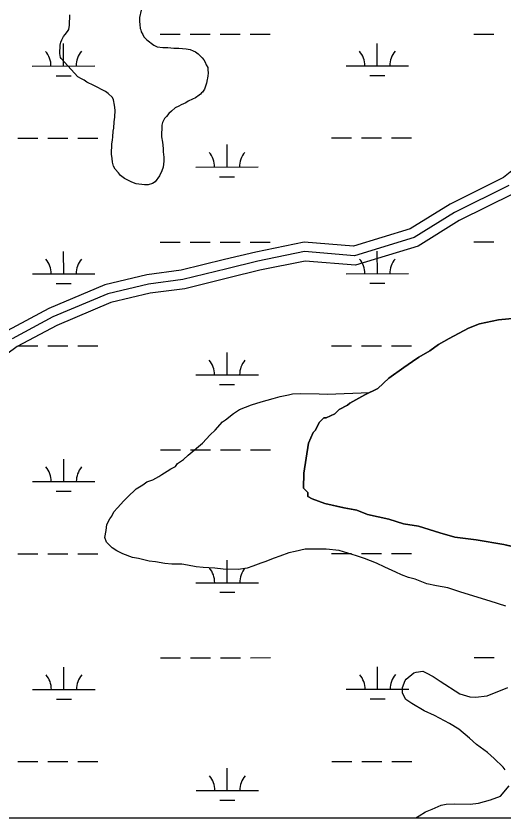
# Model space of a CAD drawing. Extents: x 3279314 to 3317160, y 734079 to 759431.
# Drawn here: x 3295145 to 3295926, y 739456 to 740746 of the extents above; entities that cross this region are included whole.
import ezdxf

# ---------------------------------------------------------------- set-up
doc = ezdxf.new("R2010")
doc.units = 0
for name, color, linetype in [('V-GRID-FRAM', 7, 'Continuous'), ('V-ROAD-CNTR', 7, 'Continuous'), ('V-SITE-VEGE', 7, 'Continuous'), ('V-TOPO-SHOR', 7, 'Continuous'), ('V-WETL-SWMP', 7, 'Continuous')]:
    doc.layers.add(name, color=color, linetype=linetype)

msp = doc.modelspace()

# ---------------------------------------------------------------- linework, layer by layer
at = {"layer": 'V-GRID-FRAM'}
msp.add_lwpolyline([(3283455.7, 757641.4), (3314923.7, 757657.4), (3314940.9, 739471.9), (3283457, 739455.9), (3283455.7, 757641.4)], dxfattribs=at)
at = {"layer": 'V-ROAD-CNTR'}
for points in [[(3296002.6, 740549.5), (3295925.4, 740487.4), (3295839.6, 740444.5), (3295776, 740405.2), (3295685.3, 740377.3), (3295606, 740383.9), (3295529, 740368.1), (3295478.7, 740356), (3295409.5, 740338.9), (3295354.3, 740331.5), (3295287.6, 740315.7), (3295197.9, 740277.7), (3295131, 740242.2)], [(3295933.6, 740474.7), (3295846.9, 740431.4), (3295782.2, 740391.4), (3295686.9, 740362.1), (3295606.9, 740368.8), (3295532.3, 740353.4), (3295482.3, 740341.4), (3295412.3, 740324.1), (3295357, 740316.8), (3295292.3, 740301.4), (3295204.3, 740264.1), (3295139, 740229.4)], [(3295933.6, 740474.7), (3295846.9, 740431.4), (3295782.2, 740391.4), (3295686.9, 740362.1), (3295606.9, 740368.8), (3295532.3, 740353.4), (3295482.3, 740341.4), (3295412.3, 740324.1), (3295357, 740316.8), (3295292.3, 740301.4), (3295204.3, 740264.1), (3295139, 740229.4)], [(3295941.7, 740462), (3295854.2, 740418.3), (3295788.5, 740377.7), (3295688.6, 740346.9), (3295607.8, 740353.6), (3295535.5, 740338.8), (3295485.8, 740326.9), (3295415.1, 740309.3), (3295359.7, 740302), (3295297, 740287.1), (3295210.8, 740250.6), (3295147, 740216.7), (3295078.3, 740166)]]:
    msp.add_lwpolyline(points, dxfattribs=at)
at = {"layer": 'V-SITE-VEGE'}
for p, q in [((3295345.4, 740755.4), (3295342.9, 740743.7)), ((3295231, 740731), (3295231.3, 740747.6)), ((3295342.9, 740743.7), (3295342.7, 740737)), ((3295229.5, 740724.4), (3295231, 740731)), ((3295342.7, 740737), (3295343.6, 740732.3)), ((3295343.6, 740732.3), (3295344, 740726.1)), ((3295221.2, 740713.2), (3295224.1, 740716.5)), ((3295224.1, 740716.5), (3295227.5, 740721.1)), ((3295227.5, 740721.1), (3295229.5, 740724.4)), ((3295344, 740726.1), (3295344.9, 740723.8)), ((3295344.9, 740723.8), (3295345.3, 740720.4)), ((3295345.3, 740720.4), (3295348, 740716.1)), ((3295348, 740716.1), (3295349.9, 740712.8)), ((3295215.8, 740699.1), (3295216.8, 740703.8)), ((3295216.8, 740703.8), (3295218.8, 740707.6)), ((3295218.8, 740707.6), (3295221.2, 740713.2)), ((3295349.9, 740712.8), (3295354.5, 740707.5)), ((3295354.5, 740707.5), (3295365.7, 740699.3)), ((3295215.5, 740685.9), (3295215.8, 740699.1)), ((3295365.7, 740699.3), (3295370.9, 740696.8)), ((3295370.9, 740696.8), (3295380.3, 740695.7)), ((3295380.3, 740695.7), (3295387.9, 740695.6)), ((3295387.9, 740695.6), (3295397.8, 740694.4)), ((3295397.8, 740694.4), (3295405.8, 740694.3)), ((3295405.8, 740694.3), (3295417.6, 740693.6)), ((3295417.6, 740693.6), (3295423.8, 740692.1)), ((3295423.8, 740692.1), (3295428.9, 740690.1)), ((3295428.9, 740690.1), (3295432.2, 740688.6)), ((3295432.2, 740688.6), (3295436.9, 740685.2)), ((3295216.4, 740679.7), (3295215.5, 740685.9)), ((3295217.3, 740677.8), (3295216.4, 740679.7)), ((3295244.2, 740648.5), (3295217.3, 740677.8)), ((3295436.9, 740685.2), (3295442.9, 740679)), ((3295442.9, 740679), (3295445.7, 740675.6)), ((3295445.7, 740675.6), (3295448, 740671.8)), ((3295448, 740671.8), (3295449.3, 740668)), ((3295449.3, 740668), (3295452.1, 740663.7)), ((3295452.1, 740663.7), (3295452, 740660.3)), ((3295452.3, 740649.9), (3295451.8, 740646.2)), ((3295452, 740660.3), (3295452.4, 740654.2)), ((3295452.4, 740654.2), (3295452.3, 740649.9)), ((3295249.8, 740645.1), (3295244.2, 740648.5)), ((3295254.5, 740643.1), (3295249.8, 740645.1)), ((3295258.7, 740640.2), (3295254.5, 740643.1)), ((3295269.5, 740634.8), (3295258.7, 740640.2)), ((3295450.2, 740638.2), (3295446.7, 740628.8)), ((3295450.8, 740644.3), (3295450.2, 740638.2)), ((3295451.8, 740646.2), (3295450.8, 740644.3)), ((3295288.2, 740625), (3295269.5, 740634.8)), ((3295292.9, 740621.6), (3295288.2, 740625)), ((3295443.8, 740624.1), (3295441.9, 740622.7)), ((3295446.7, 740628.8), (3295443.8, 740624.1)), ((3295299.4, 740615.3), (3295292.9, 740621.6)), ((3295301.2, 740611.5), (3295299.4, 740615.3)), ((3295303, 740603.4), (3295301.2, 740611.5)), ((3295427.5, 740613), (3295420.8, 740609.4)), ((3295432.3, 740614.8), (3295427.5, 740613)), ((3295438.5, 740619), (3295432.3, 740614.8)), ((3295440.4, 740620.8), (3295438.5, 740619)), ((3295441.9, 740622.7), (3295440.4, 740620.8)), ((3295303.8, 740595.4), (3295303, 740603.4)), ((3295399.8, 740598.9), (3295394.1, 740593.8)), ((3295405.6, 740601.6), (3295399.8, 740598.9)), ((3295409.4, 740603.9), (3295405.6, 740601.6)), ((3295417, 740607.1), (3295409.4, 740603.9)), ((3295420.8, 740609.4), (3295417, 740607.1)), ((3295303.6, 740584), (3295303.8, 740595.4)), ((3295389.7, 740589.6), (3295385.9, 740584.9)), ((3295394.1, 740593.8), (3295389.7, 740589.6)), ((3295301.8, 740566.6), (3295302.5, 740576.5)), ((3295302.5, 740576.5), (3295303.6, 740584)), ((3295379.6, 740575.6), (3295378.5, 740571.3)), ((3295383, 740581.7), (3295379.6, 740575.6)), ((3295385.9, 740584.9), (3295383, 740581.7)), ((3295300.2, 740552.4), (3295300.8, 740561.4)), ((3295300.8, 740561.4), (3295301.8, 740566.6)), ((3295378.5, 740571.3), (3295378.2, 740552.4)), ((3295298.5, 740541.1), (3295299.6, 740547.2)), ((3295299.6, 740547.2), (3295300.2, 740552.4)), ((3295378.2, 740552.4), (3295379.5, 740543.9)), ((3295298.2, 740525), (3295298.5, 740541.1)), ((3295379.5, 740543.9), (3295380.3, 740539.1)), ((3295380.3, 740539.1), (3295380.7, 740533.5)), ((3295299.1, 740517.9), (3295298.2, 740525)), ((3295380.7, 740533.5), (3295380.6, 740528.7)), ((3295380.6, 740528.7), (3295381.9, 740520.2)), ((3295299.4, 740512.2), (3295299.1, 740517.9)), ((3295301.2, 740505.6), (3295299.4, 740512.2)), ((3295381.8, 740513.6), (3295380.6, 740504.1)), ((3295381.9, 740520.2), (3295381.8, 740513.6)), ((3295304, 740500.8), (3295301.2, 740505.6)), ((3295309.1, 740495), (3295304, 740500.8)), ((3295312.3, 740490.7), (3295309.1, 740495)), ((3295378.6, 740498), (3295374.7, 740490)), ((3295380.6, 740504.1), (3295378.6, 740498)), ((3295318.8, 740485.9), (3295312.3, 740490.7)), ((3295323, 740483.9), (3295318.8, 740485.9)), ((3295329.6, 740480.5), (3295323, 740483.9)), ((3295374.7, 740490), (3295367.9, 740480.2)), ((3295333.4, 740479), (3295329.6, 740480.5)), ((3295337.6, 740477.5), (3295333.4, 740479)), ((3295350.8, 740475.8), (3295337.6, 740477.5)), ((3295356.5, 740475.7), (3295350.8, 740475.8)), ((3295363.6, 740478), (3295356.5, 740475.7)), ((3295367.9, 740480.2), (3295363.6, 740478)), ((3295869.3, 740246.4), (3295886.5, 740253)), ((3295886.5, 740253), (3295917.4, 740259.4)), ((3295917.4, 740259.4), (3295944.8, 740262.4)), ((3295838.3, 740229.8), (3295869.3, 740246.4)), ((3295821, 740219.8), (3295838.3, 740229.8)), ((3295807.2, 740209.7), (3295821, 740219.8)), ((3295779.5, 740193), (3295789.9, 740199.7)), ((3295789.9, 740199.7), (3295807.2, 740209.7)), ((3295765.7, 740183), (3295779.5, 740193)), ((3295741.5, 740166.2), (3295765.7, 740183)), ((3295724.1, 740149.4), (3295741.5, 740166.2)), ((3295711, 740143), (3295724.1, 740149.4)), ((3295556.6, 740133.6), (3295567.8, 740136.6)), ((3295567.8, 740136.6), (3295581.4, 740139.6)), ((3295581.4, 740139.6), (3295587.8, 740141.1)), ((3295587.8, 740141.1), (3295600.6, 740141.7)), ((3295600.6, 740141.7), (3295630.1, 740141.3)), ((3295630.1, 740141.3), (3295643.6, 740140.3)), ((3295643.6, 740140.3), (3295711, 740143)), ((3295502.9, 740116), (3295522.1, 740123.7)), ((3295522.1, 740123.7), (3295537.3, 740128.3)), ((3295537.3, 740128.3), (3295556.6, 740133.6)), ((3295480.3, 740099.6), (3295493.2, 740109.8)), ((3295493.2, 740109.8), (3295502.9, 740116)), ((3295464.1, 740083.1), (3295475.4, 740096.5)), ((3295475.4, 740096.5), (3295480.3, 740099.6)), ((3295456, 740075.2), (3295464.1, 740083.1)), ((3295443.8, 740061.9), (3295456, 740075.2)), ((3295420.4, 740043.1), (3295443.8, 740061.9)), ((3295403.4, 740029.7), (3295413.1, 740036)), ((3295413.1, 740036), (3295420.4, 740043.1)), ((3295387.3, 740017.2), (3295393, 740021.1)), ((3295393, 740021.1), (3295400.2, 740025)), ((3295400.2, 740025), (3295403.4, 740029.7)), ((3295364, 740003.2), (3295373.6, 740008.6)), ((3295373.6, 740008.6), (3295378.5, 740011.8)), ((3295378.5, 740011.8), (3295387.3, 740017.2)), ((3295337.4, 739989.2), (3295347.9, 739995.5)), ((3295347.9, 739995.5), (3295354.3, 740000.1)), ((3295354.3, 740000.1), (3295364, 740003.2)), ((3295323.7, 739975.9), (3295337.4, 739989.2)), ((3295307.5, 739958.6), (3295318, 739969.6)), ((3295318, 739969.6), (3295323.7, 739975.9)), ((3295301.8, 739952.3), (3295307.5, 739958.6)), ((3295290.3, 739931.7), (3295295.2, 739941.2)), ((3295295.2, 739941.2), (3295298.5, 739945.1)), ((3295298.5, 739945.1), (3295301.8, 739952.3)), ((3295289.4, 739922.1), (3295290.3, 739931.7)), ((3295287.6, 739911), (3295289.4, 739922.1)), ((3295289.9, 739903.8), (3295287.6, 739911)), ((3295299.3, 739894.8), (3295289.9, 739903.8)), ((3295306.5, 739890), (3295299.3, 739894.8)), ((3295316, 739885), (3295306.5, 739890)), ((3295592.1, 739888.9), (3295581.7, 739886.7)), ((3295608.1, 739892.7), (3295592.1, 739888.9)), ((3295641.6, 739892.2), (3295608.1, 739892.7)), ((3295662.3, 739890.3), (3295641.6, 739892.2)), ((3295690.1, 739881.9), (3295662.3, 739890.3)), ((3295331.8, 739879.2), (3295316, 739885)), ((3295341.4, 739877.5), (3295331.8, 739879.2)), ((3295358.1, 739873.2), (3295341.4, 739877.5)), ((3295558.4, 739878.3), (3295543.1, 739872.1)), ((3295567.2, 739881.3), (3295558.4, 739878.3)), ((3295581.7, 739886.7), (3295567.2, 739881.3)), ((3295702.8, 739877.7), (3295690.1, 739881.9)), ((3295721.8, 739870.3), (3295702.8, 739877.7)), ((3295368.4, 739872.3), (3295358.1, 739873.2)), ((3295383.5, 739869.7), (3295368.4, 739872.3)), ((3295394.7, 739868.7), (3295383.5, 739869.7)), ((3295410.7, 739868.5), (3295394.7, 739868.7)), ((3295419.4, 739866.8), (3295410.7, 739868.5)), ((3295433.7, 739864.1), (3295419.4, 739866.8)), ((3295444.9, 739863.2), (3295433.7, 739864.1)), ((3295463.2, 739862.1), (3295444.9, 739863.2)), ((3295523.9, 739865.2), (3295515.1, 739862.2)), ((3295536.7, 739869.8), (3295523.9, 739865.2)), ((3295543.1, 739872.1), (3295536.7, 739869.8)), ((3295735.3, 739863.7), (3295721.8, 739870.3)), ((3295752.7, 739855.5), (3295735.3, 739863.7)), ((3295476.7, 739860.3), (3295463.2, 739862.1)), ((3295500.7, 739860), (3295476.7, 739860.3)), ((3295515.1, 739862.2), (3295500.7, 739860)), ((3295762.2, 739851.3), (3295752.7, 739855.5)), ((3295773.3, 739847.2), (3295762.2, 739851.3)), ((3295783.7, 739844.6), (3295773.3, 739847.2)), ((3295802.7, 739837.2), (3295783.7, 739844.6)), ((3295817.8, 739833.8), (3295802.7, 739837.2)), ((3295836.1, 739830.3), (3295817.8, 739833.8)), ((3295855.2, 739824.4), (3295836.1, 739830.3)), ((3295884.6, 739815.2), (3295855.2, 739824.4)), ((3295903.6, 739809.4), (3295884.6, 739815.2)), ((3295929, 739801), (3295903.6, 739809.4)), ((3295781.5, 739694.7), (3295785.5, 739695.4)), ((3295785.5, 739695.4), (3295795.9, 739696.9)), ((3295795.9, 739696.9), (3295801.4, 739694.4)), ((3295767.7, 739682.1), (3295769.4, 739684.5)), ((3295769.4, 739684.5), (3295781.5, 739694.7)), ((3295801.4, 739694.4), (3295812.5, 739688.6)), ((3295812.5, 739688.6), (3295823.6, 739681.3)), ((3295763.4, 739662.2), (3295763.6, 739671)), ((3295763.6, 739671), (3295767.7, 739682.1)), ((3295823.6, 739681.3), (3295855.2, 739660.9)), ((3295899, 739657.8), (3295931.9, 739670.9)), ((3295768.9, 739651.8), (3295763.4, 739662.2)), ((3295855.2, 739660.9), (3295871.1, 739655.9)), ((3295880.6, 739655.7), (3295899, 739657.8)), ((3295778.4, 739645.3), (3295768.9, 739651.8)), ((3295798.1, 739633.8), (3295778.4, 739645.3)), ((3295871.1, 739655.9), (3295880.6, 739655.7)), ((3295814.8, 739626.4), (3295798.1, 739633.8)), ((3295838.5, 739613.3), (3295814.8, 739626.4)), ((3295853.5, 739604.3), (3295838.5, 739613.3)), ((3295870.9, 739589.7), (3295853.5, 739604.3)), ((3295881.9, 739579.9), (3295870.9, 739589.7)), ((3295899.3, 739566.9), (3295881.9, 739579.9)), ((3295910.3, 739557.2), (3295899.3, 739566.9)), ((3295924.4, 739543.4), (3295910.3, 739557.2)), ((3295927.6, 739539.4), (3295924.4, 739543.4)), ((3295920.6, 739497.2), (3295934.4, 739513.7)), ((3295885.3, 739485.7), (3295904.5, 739491)), ((3295904.5, 739491), (3295920.6, 739497.2)), ((3295800.5, 739471.8), (3295811, 739476.4)), ((3295811, 739476.4), (3295825.4, 739482.6)), ((3295825.4, 739482.6), (3295833.4, 739484.1)), ((3295833.4, 739484.1), (3295847, 739484.7)), ((3295847, 739484.7), (3295871.7, 739484.3)), ((3295871.7, 739484.3), (3295885.3, 739485.7)), ((3295785, 739462.2), (3295790.1, 739465.6)), ((3295790.1, 739465.6), (3295800.5, 739471.8)), ((3293934.4, 739461.2), (3295785, 739462.2))]:
    msp.add_line(p, q, dxfattribs=at)
at = {"layer": 'V-TOPO-SHOR'}
msp.add_lwpolyline([(3295944.8, 740262.4), (3295917.4, 740259.4), (3295886.5, 740253), (3295869.3, 740246.4), (3295838.3, 740229.8), (3295821, 740219.8), (3295807.2, 740209.7), (3295789.9, 740199.7), (3295779.5, 740193), (3295765.7, 740183), (3295741.5, 740166.2), (3295724.1, 740149.4), (3295703.4, 740139.4), (3295679.3, 740126.1), (3295675.8, 740122.7), (3295662, 740116.1), (3295655.1, 740109.3), (3295641.3, 740102.7), (3295637.9, 740102.7), (3295630.9, 740096), (3295623.9, 740082.4), (3295620.4, 740079.1), (3295613.3, 740062.1), (3295609.5, 740038.2), (3295605.8, 740014.3), (3295605.4, 739990.3), (3295612.1, 739983.4), (3295612, 739976.5), (3295618.8, 739973), (3295629, 739969.4), (3295639.3, 739965.8), (3295669.9, 739958.5), (3295690.4, 739954.8), (3295707.4, 739947.7), (3295741.5, 739940.4), (3295765.4, 739933.2), (3295789.3, 739929.4), (3295823.3, 739918.6), (3295847.2, 739911.4), (3295881.4, 739907.5), (3295925.7, 739900), (3295956.4, 739892.7)], dxfattribs=at)
at = {"layer": 'V-WETL-SWMP'}
for p, q in [((3295375.9, 740716.7), (3295407.9, 740716.7)), ((3295423.9, 740716.7), (3295455.9, 740716.7)), ((3295471.9, 740716.7), (3295503.9, 740716.8)), ((3295519.9, 740716.8), (3295551.9, 740716.8)), ((3295877.8, 740716.9), (3295909.8, 740717)), ((3295221.3, 740665.9), (3295221.3, 740701.9)), ((3295723.2, 740666.1), (3295723.2, 740702.1)), ((3295171.3, 740665.8), (3295271.3, 740665.9)), ((3295673.2, 740666.1), (3295773.2, 740666.1)), ((3295209.3, 740650.4), (3295233.3, 740650.4)), ((3295711.2, 740650.7), (3295735.2, 740650.7)), ((3295147.9, 740550.4), (3295179.9, 740550.4)), ((3295195.9, 740550.4), (3295227.9, 740550.4)), ((3295243.9, 740550.4), (3295275.9, 740550.5)), ((3295649.8, 740550.7), (3295681.8, 740550.7)), ((3295697.8, 740550.7), (3295729.8, 740550.7)), ((3295745.8, 740550.7), (3295777.8, 740550.7)), ((3295482.8, 740504.1), (3295482.8, 740540.1)), ((3295432.8, 740504.1), (3295532.8, 740504.2)), ((3295470.8, 740488.7), (3295494.8, 740488.7)), ((3295376, 740384), (3295408, 740384)), ((3295424, 740384), (3295456, 740384.1)), ((3295472, 740384.1), (3295504, 740384.1)), ((3295520, 740384.1), (3295552, 740384.1)), ((3295877.9, 740384.3), (3295909.9, 740384.3)), ((3295221.5, 740333.2), (3295221.4, 740369.2)), ((3295723.4, 740333.4), (3295723.3, 740369.4)), ((3295171.5, 740333.2), (3295271.5, 740333.2)), ((3295673.4, 740333.4), (3295773.4, 740333.5)), ((3295209.5, 740317.8), (3295233.5, 740317.8)), ((3295711.4, 740318), (3295735.4, 740318)), ((3295869.3, 740246.4), (3295886.5, 740253)), ((3295869.3, 740246.4), (3295886.5, 740253)), ((3295886.5, 740253), (3295917.4, 740259.4)), ((3295886.5, 740253), (3295917.4, 740259.4)), ((3295917.4, 740259.4), (3295944.8, 740262.4)), ((3295917.4, 740259.4), (3295944.8, 740262.4)), ((3295838.3, 740229.8), (3295869.3, 740246.4)), ((3295838.3, 740229.8), (3295869.3, 740246.4)), ((3295821, 740219.8), (3295838.3, 740229.8)), ((3295821, 740219.8), (3295838.3, 740229.8)), ((3295148.1, 740217.7), (3295180.1, 740217.7)), ((3295196.1, 740217.7), (3295228.1, 740217.8)), ((3295244.1, 740217.8), (3295276.1, 740217.8)), ((3295650, 740218), (3295682, 740218)), ((3295698, 740218), (3295730, 740218)), ((3295746, 740218), (3295778, 740218)), ((3295807.2, 740209.7), (3295821, 740219.8)), ((3295807.2, 740209.7), (3295821, 740219.8)), ((3295483, 740171.5), (3295483, 740207.5)), ((3295779.5, 740193), (3295789.9, 740199.7)), ((3295779.5, 740193), (3295789.9, 740199.7)), ((3295789.9, 740199.7), (3295807.2, 740209.7)), ((3295789.9, 740199.7), (3295807.2, 740209.7)), ((3295765.7, 740183), (3295779.5, 740193)), ((3295765.7, 740183), (3295779.5, 740193)), ((3295741.5, 740166.2), (3295765.7, 740183)), ((3295741.5, 740166.2), (3295765.7, 740183)), ((3295433, 740171.4), (3295533, 740171.5)), ((3295724.1, 740149.4), (3295741.5, 740166.2)), ((3295724.1, 740149.4), (3295741.5, 740166.2)), ((3295471, 740156), (3295495, 740156)), ((3295703.4, 740139.4), (3295724.1, 740149.4)), ((3295703.4, 740139.4), (3295724.1, 740149.4)), ((3295679.3, 740126.1), (3295703.4, 740139.4)), ((3295679.3, 740126.1), (3295703.4, 740139.4)), ((3295662, 740116.1), (3295675.8, 740122.7)), ((3295662, 740116.1), (3295675.8, 740122.7)), ((3295675.8, 740122.7), (3295679.3, 740126.1)), ((3295675.8, 740122.7), (3295679.3, 740126.1)), ((3295641.3, 740102.7), (3295655.1, 740109.3)), ((3295641.3, 740102.7), (3295655.1, 740109.3)), ((3295655.1, 740109.3), (3295662, 740116.1)), ((3295655.1, 740109.3), (3295662, 740116.1)), ((3295623.9, 740082.4), (3295630.9, 740096)), ((3295623.9, 740082.4), (3295630.9, 740096)), ((3295630.9, 740096), (3295637.9, 740102.7)), ((3295630.9, 740096), (3295637.9, 740102.7)), ((3295637.9, 740102.7), (3295641.3, 740102.7)), ((3295637.9, 740102.7), (3295641.3, 740102.7)), ((3295620.4, 740079), (3295623.9, 740082.4)), ((3295620.4, 740079), (3295623.9, 740082.4)), ((3295613.3, 740062), (3295620.4, 740079)), ((3295613.3, 740062), (3295620.4, 740079)), ((3295605.8, 740014.2), (3295613.3, 740062)), ((3295605.8, 740014.2), (3295613.3, 740062)), ((3295376.2, 740051.3), (3295408.2, 740051.4)), ((3295424.2, 740051.4), (3295456.2, 740051.4)), ((3295472.2, 740051.4), (3295504.2, 740051.4)), ((3295520.2, 740051.4), (3295552.2, 740051.4)), ((3295221.6, 740000.5), (3295221.6, 740036.5)), ((3295605.4, 739990.3), (3295605.8, 740014.2)), ((3295605.4, 739990.3), (3295605.8, 740014.2)), ((3295171.6, 740000.5), (3295271.6, 740000.5)), ((3295209.6, 739985.1), (3295233.6, 739985.1)), ((3295612.1, 739983.4), (3295605.4, 739990.3)), ((3295612.1, 739983.4), (3295605.4, 739990.3)), ((3295612, 739976.5), (3295612.1, 739983.4)), ((3295612, 739976.5), (3295612.1, 739983.4)), ((3295618.8, 739973), (3295612, 739976.5)), ((3295618.8, 739973), (3295612, 739976.5)), ((3295639.3, 739965.8), (3295618.8, 739973)), ((3295639.3, 739965.8), (3295618.8, 739973)), ((3295670, 739958.5), (3295639.3, 739965.8)), ((3295670, 739958.5), (3295639.3, 739965.8)), ((3295690.4, 739954.8), (3295670, 739958.5)), ((3295690.4, 739954.8), (3295670, 739958.5)), ((3295707.4, 739947.7), (3295690.4, 739954.8)), ((3295707.4, 739947.7), (3295690.4, 739954.8)), ((3295741.5, 739940.4), (3295707.4, 739947.7)), ((3295741.5, 739940.4), (3295707.4, 739947.7)), ((3295765.4, 739933.2), (3295741.5, 739940.4)), ((3295765.4, 739933.2), (3295741.5, 739940.4)), ((3295789.3, 739929.4), (3295765.4, 739933.2)), ((3295789.3, 739929.4), (3295765.4, 739933.2)), ((3295823.3, 739918.6), (3295789.3, 739929.4)), ((3295823.3, 739918.6), (3295789.3, 739929.4)), ((3295847.2, 739911.4), (3295823.3, 739918.6)), ((3295847.2, 739911.4), (3295823.3, 739918.6)), ((3295881.4, 739907.5), (3295847.2, 739911.4)), ((3295881.4, 739907.5), (3295847.2, 739911.4)), ((3295925.7, 739900), (3295881.4, 739907.5)), ((3295925.7, 739900), (3295881.4, 739907.5)), ((3295956.4, 739892.7), (3295925.7, 739900)), ((3295956.4, 739892.7), (3295925.7, 739900)), ((3295148.3, 739885), (3295180.3, 739885.1)), ((3295196.3, 739885.1), (3295228.3, 739885.1)), ((3295244.3, 739885.1), (3295276.3, 739885.1)), ((3295650.2, 739885.3), (3295682.2, 739885.3)), ((3295698.2, 739885.3), (3295730.2, 739885.3)), ((3295746.2, 739885.4), (3295778.2, 739885.4)), ((3295483.1, 739838.8), (3295483.1, 739874.8)), ((3295433.1, 739838.8), (3295533.1, 739838.8)), ((3295471.2, 739823.4), (3295495.2, 739823.4)), ((3295376.4, 739718.7), (3295408.4, 739718.7)), ((3295424.4, 739718.7), (3295456.4, 739718.7)), ((3295472.4, 739718.7), (3295504.4, 739718.7)), ((3295520.4, 739718.7), (3295552.4, 739718.8)), ((3295878.3, 739718.9), (3295910.3, 739718.9)), ((3295221.8, 739667.8), (3295221.8, 739703.8)), ((3295723.7, 739668.1), (3295723.7, 739704.1)), ((3295171.8, 739667.8), (3295271.8, 739667.9)), ((3295673.7, 739668.1), (3295773.7, 739668.1)), ((3295209.8, 739652.4), (3295233.8, 739652.4)), ((3295711.7, 739652.7), (3295735.7, 739652.7)), ((3295148.4, 739552.4), (3295180.4, 739552.4)), ((3295196.4, 739552.4), (3295228.4, 739552.4)), ((3295244.4, 739552.4), (3295276.4, 739552.4)), ((3295483.3, 739506.1), (3295483.3, 739542.1)), ((3295650.4, 739552.6), (3295682.4, 739552.6)), ((3295698.4, 739552.7), (3295730.4, 739552.7)), ((3295746.4, 739552.7), (3295778.4, 739552.7)), ((3295433.3, 739506.1), (3295533.3, 739506.1)), ((3295471.3, 739490.7), (3295495.3, 739490.7)), ((3293934.4, 739461.2), (3296814.2, 739462.7)), ((3293934.4, 739461.2), (3296814.2, 739462.7))]:
    msp.add_line(p, q, dxfattribs=at)
for centre, start, end in [((3295166, 740666.3), 359.2573, 40.801), ((3295276.5, 740666.4), 139.2573, 180.801), ((3295668, 740666.6), 359.2573, 40.801), ((3295778.4, 740666.6), 139.2573, 180.801), ((3295427.6, 740504.6), 359.2573, 40.801), ((3295538.1, 740504.6), 139.2573, 180.801), ((3295166.2, 740333.6), 359.2573, 40.801), ((3295276.7, 740333.7), 139.2573, 180.801), ((3295668.1, 740333.9), 359.2573, 40.801), ((3295778.6, 740333.9), 139.2573, 180.801), ((3295427.7, 740171.9), 359.2573, 40.801), ((3295538.2, 740172), 139.2573, 180.801), ((3295166.4, 740001), 359.2573, 40.801), ((3295276.9, 740001), 139.2573, 180.801), ((3295427.9, 739839.2), 359.2573, 40.801), ((3295538.4, 739839.3), 139.2573, 180.801), ((3295166.6, 739668.3), 359.2573, 40.801), ((3295277, 739668.3), 139.2573, 180.801), ((3295668.5, 739668.5), 359.2573, 40.801), ((3295778.9, 739668.6), 139.2573, 180.801), ((3295428.1, 739506.6), 359.2573, 40.801), ((3295538.6, 739506.6), 139.2573, 180.801)]:
    msp.add_arc(centre, 35.2, start, end, dxfattribs=at)

doc.saveas('drawing.dxf')
